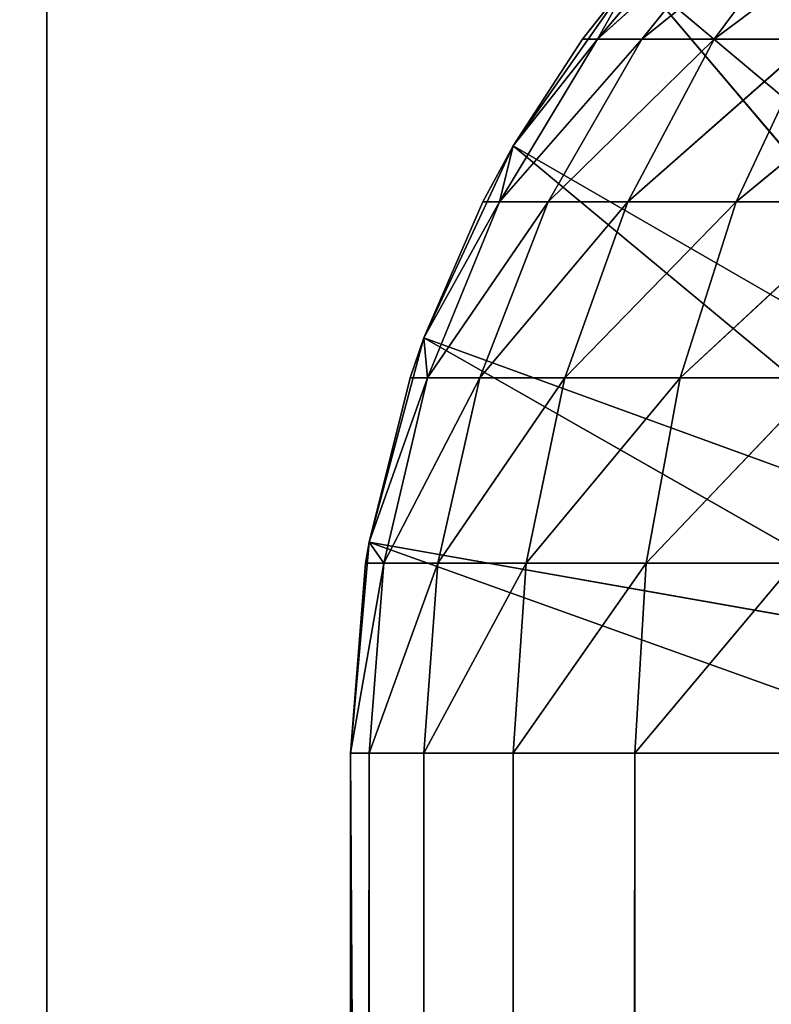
# Model space of a CAD drawing. Extents: x 0.1 to 17.7, y 0.1 to 17.7.
# Tile 270 of 656: x 0.292 to 0.416, y 17.191 to 17.353. Entities that reach past the tile are written whole.
import ezdxf

# ---------------------------------------------------------------- set-up
doc = ezdxf.new("R2010")
doc.units = 0
doc.header["$LTSCALE"] = 2.54
doc.layers.get('0').update_dxf_attribs({"color": 13, "linetype": 'CONTINUOUS'})

# ---------------------------------------------------------------- blocks, each defined once
blk = doc.blocks.new('KOSZ_NA__MIECI_Z_POKRYWK__')
at = {"color": 0}
for p, q in [((0.29676, 17.48213, 31.6), (0.29676, 0.28213, 31.6)), ((0.29676, 0.28213, 31.5), (0.29676, 17.48213, 31.5)), ((0.29676, 17.48213, 31.6), (0.29676, 0.28213, 31.6)), ((0.29676, 0.28213, 31.5), (0.29676, 17.48213, 31.5)), ((0.38742, 17.34969, 10.6719), (0.41387, 17.37355, 10.65163)), ((0.40749, 17.37355, 10.67544), (0.38742, 17.34969, 10.6719)), ((0.40749, 17.37355, 10.67544), (0.38742, 17.34969, 10.6719)), ((0.38742, 17.34969, 10.6719), (0.41387, 17.37355, 10.65163)), ((0.41387, 17.37355, 10.65163), (0.39472, 17.34969, 10.64466)), ((0.41387, 17.37355, 10.65163), (0.39472, 17.34969, 10.64466)), ((0.42429, 17.37355, 10.62929), (0.39472, 17.34969, 10.64466)), ((0.42429, 17.37355, 10.62929), (0.39472, 17.34969, 10.64466)), ((0.42429, 17.37355, 10.62929), (0.40664, 17.34969, 10.6191)), ((0.42429, 17.37355, 10.62929), (0.40664, 17.34969, 10.6191)), ((0.43843, 17.37355, 10.6091), (0.40664, 17.34969, 10.6191)), ((0.43843, 17.37355, 10.6091), (0.40664, 17.34969, 10.6191)), ((0.39356, 17.36069, 31.5), (0.37356, 17.33213, 31.5)), ((0.39356, 17.36069, 10.7), (0.37356, 17.33213, 31.5)), ((0.39356, 17.36069, 31.5), (0.37356, 17.33213, 31.5)), ((0.39356, 17.36069, 10.7), (0.37356, 17.33213, 31.5)), ((0.39356, 17.36069, 10.7), (0.38496, 17.34969, 10.7)), ((0.39356, 17.36069, 10.7), (0.38496, 17.34969, 10.7)), ((0.39356, 17.36069, 10.7), (0.38742, 17.34969, 10.6719)), ((0.39356, 17.36069, 10.7), (0.38742, 17.34969, 10.6719)), ((0.39356, 17.36069, 31.5), (0.47016, 17.29641, 31.5)), ((0.39356, 17.36069, 31.5), (0.47016, 17.29641, 31.5)), ((0.39356, 17.36069, 31.5), (0.46016, 17.28213, 31.5)), ((0.39356, 17.36069, 31.5), (0.46016, 17.28213, 31.5)), ((0.37127, 17.32293, 10.66906), (0.39472, 17.34969, 10.64466)), ((0.37127, 17.32293, 10.66906), (0.39472, 17.34969, 10.64466)), ((0.37127, 17.32293, 10.66906), (0.38742, 17.34969, 10.6719)), ((0.37127, 17.32293, 10.66906), (0.38742, 17.34969, 10.6719)), ((0.38496, 17.34969, 10.7), (0.37356, 17.33213, 31.5)), ((0.38496, 17.34969, 10.7), (0.37356, 17.33213, 31.5)), ((0.38496, 17.34969, 10.7), (0.37356, 17.33213, 10.7)), ((0.37356, 17.33213, 10.7), (0.38742, 17.34969, 10.6719)), ((0.37356, 17.33213, 10.7), (0.38742, 17.34969, 10.6719)), ((0.38496, 17.34969, 10.7), (0.37356, 17.33213, 10.7)), ((0.37931, 17.32293, 10.63905), (0.40664, 17.34969, 10.6191)), ((0.37931, 17.32293, 10.63905), (0.40664, 17.34969, 10.6191)), ((0.37931, 17.32293, 10.63905), (0.39472, 17.34969, 10.64466)), ((0.37931, 17.32293, 10.63905), (0.39472, 17.34969, 10.64466)), ((0.38496, 17.34969, 10.7), (0.38742, 17.34969, 10.6719)), ((0.38496, 17.34969, 10.7), (0.38742, 17.34969, 10.6719)), ((0.39472, 17.34969, 10.64466), (0.38742, 17.34969, 10.6719)), ((0.39472, 17.34969, 10.64466), (0.38742, 17.34969, 10.6719)), ((0.39244, 17.32293, 10.6109), (0.42282, 17.34969, 10.59599)), ((0.39244, 17.32293, 10.6109), (0.42282, 17.34969, 10.59599)), ((0.39244, 17.32293, 10.6109), (0.40664, 17.34969, 10.6191)), ((0.39244, 17.32293, 10.6109), (0.40664, 17.34969, 10.6191)), ((0.40664, 17.34969, 10.6191), (0.39472, 17.34969, 10.64466)), ((0.40664, 17.34969, 10.6191), (0.39472, 17.34969, 10.64466)), ((0.42282, 17.34969, 10.59599), (0.40664, 17.34969, 10.6191)), ((0.42282, 17.34969, 10.59599), (0.40664, 17.34969, 10.6191)), ((0.41025, 17.32293, 10.58545), (0.44276, 17.34969, 10.57605)), ((0.41025, 17.32293, 10.58545), (0.44276, 17.34969, 10.57605)), ((0.41025, 17.32293, 10.58545), (0.42282, 17.34969, 10.59599)), ((0.41025, 17.32293, 10.58545), (0.42282, 17.34969, 10.59599)), ((0.37356, 17.33213, 31.5), (0.35883, 17.30053, 31.5)), ((0.37356, 17.33213, 10.7), (0.35883, 17.30053, 31.5)), ((0.37356, 17.33213, 31.5), (0.35883, 17.30053, 31.5)), ((0.37356, 17.33213, 10.7), (0.35883, 17.30053, 31.5)), ((0.37356, 17.33213, 10.7), (0.36856, 17.32293, 10.7)), ((0.37356, 17.33213, 10.7), (0.36856, 17.32293, 10.7)), ((0.37356, 17.33213, 10.7), (0.37127, 17.32293, 10.66906)), ((0.37356, 17.33213, 10.7), (0.37127, 17.32293, 10.66906)), ((0.37356, 17.33213, 31.5), (0.46016, 17.28213, 31.5)), ((0.37356, 17.33213, 31.5), (0.46016, 17.28213, 31.5)), ((0.37356, 17.33213, 31.5), (0.4528, 17.26633, 31.5)), ((0.37356, 17.33213, 31.5), (0.4528, 17.26633, 31.5)), ((0.37356, 17.33213, 10.7), (0.37356, 17.33213, 31.5)), ((0.37356, 17.33213, 10.7), (0.37356, 17.33213, 31.5)), ((0.36856, 17.32293, 10.7), (0.35883, 17.30053, 31.5)), ((0.36856, 17.32293, 10.7), (0.35883, 17.30053, 31.5)), ((0.36856, 17.32293, 10.7), (0.35883, 17.30053, 10.7)), ((0.36856, 17.32293, 10.7), (0.35883, 17.30053, 10.7)), ((0.37127, 17.32293, 10.66906), (0.35883, 17.30053, 10.7)), ((0.37127, 17.32293, 10.66906), (0.35883, 17.30053, 10.7)), ((0.37127, 17.32293, 10.66906), (0.35944, 17.29393, 10.66697)), ((0.37127, 17.32293, 10.66906), (0.35944, 17.29393, 10.66697)), ((0.37931, 17.32293, 10.63905), (0.35944, 17.29393, 10.66697)), ((0.37931, 17.32293, 10.63905), (0.35944, 17.29393, 10.66697)), ((0.37931, 17.32293, 10.63905), (0.36802, 17.29393, 10.63494)), ((0.37931, 17.32293, 10.63905), (0.36802, 17.29393, 10.63494)), ((0.39244, 17.32293, 10.6109), (0.36802, 17.29393, 10.63494)), ((0.39244, 17.32293, 10.6109), (0.36802, 17.29393, 10.63494)), ((0.36856, 17.32293, 10.7), (0.37127, 17.32293, 10.66906)), ((0.36856, 17.32293, 10.7), (0.37127, 17.32293, 10.66906)), ((0.37931, 17.32293, 10.63905), (0.37127, 17.32293, 10.66906)), ((0.37931, 17.32293, 10.63905), (0.37127, 17.32293, 10.66906)), ((0.39244, 17.32293, 10.6109), (0.37931, 17.32293, 10.63905)), ((0.39244, 17.32293, 10.6109), (0.37931, 17.32293, 10.63905)), ((0.39244, 17.32293, 10.6109), (0.38204, 17.29393, 10.60489)), ((0.39244, 17.32293, 10.6109), (0.38204, 17.29393, 10.60489)), ((0.41025, 17.32293, 10.58545), (0.38204, 17.29393, 10.60489)), ((0.41025, 17.32293, 10.58545), (0.38204, 17.29393, 10.60489)), ((0.41025, 17.32293, 10.58545), (0.39244, 17.32293, 10.6109)), ((0.41025, 17.32293, 10.58545), (0.39244, 17.32293, 10.6109)), ((0.41025, 17.32293, 10.58545), (0.40105, 17.29393, 10.57773)), ((0.41025, 17.32293, 10.58545), (0.40105, 17.29393, 10.57773)), ((0.43222, 17.32293, 10.56349), (0.40105, 17.29393, 10.57773)), ((0.43222, 17.32293, 10.56349), (0.40105, 17.29393, 10.57773)), ((0.43222, 17.32293, 10.56349), (0.41025, 17.32293, 10.58545)), ((0.43222, 17.32293, 10.56349), (0.41025, 17.32293, 10.58545)), ((0.35883, 17.30053, 31.5), (0.3498, 17.26686, 31.5)), ((0.35883, 17.30053, 10.7), (0.3498, 17.26686, 31.5)), ((0.35883, 17.30053, 31.5), (0.3498, 17.26686, 31.5)), ((0.35883, 17.30053, 10.7), (0.3498, 17.26686, 31.5)), ((0.35883, 17.30053, 10.7), (0.35655, 17.29393, 10.7)), ((0.35883, 17.30053, 10.7), (0.35655, 17.29393, 10.7)), ((0.35883, 17.30053, 31.5), (0.4528, 17.26633, 31.5)), ((0.35883, 17.30053, 31.5), (0.4528, 17.26633, 31.5)), ((0.35883, 17.30053, 31.5), (0.44828, 17.24949, 31.5)), ((0.35883, 17.30053, 31.5), (0.44828, 17.24949, 31.5)), ((0.35883, 17.30053, 10.7), (0.35883, 17.30053, 31.5)), ((0.35883, 17.30053, 10.7), (0.35883, 17.30053, 31.5)), ((0.35883, 17.30053, 10.7), (0.35944, 17.29393, 10.66697)), ((0.35883, 17.30053, 10.7), (0.35944, 17.29393, 10.66697)), ((0.35655, 17.29393, 10.7), (0.3498, 17.26686, 31.5)), ((0.35655, 17.29393, 10.7), (0.3498, 17.26686, 31.5)), ((0.35655, 17.29393, 10.7), (0.3498, 17.26686, 10.7)), ((0.35655, 17.29393, 10.7), (0.3498, 17.26686, 10.7)), ((0.35944, 17.29393, 10.66697), (0.3498, 17.26686, 10.7)), ((0.35944, 17.29393, 10.66697), (0.3498, 17.26686, 10.7)), ((0.35944, 17.29393, 10.66697), (0.35223, 17.26342, 10.6657)), ((0.35944, 17.29393, 10.66697), (0.35223, 17.26342, 10.6657)), ((0.36802, 17.29393, 10.63494), (0.35223, 17.26342, 10.6657)), ((0.36802, 17.29393, 10.63494), (0.35223, 17.26342, 10.6657)), ((0.35655, 17.29393, 10.7), (0.35944, 17.29393, 10.66697)), ((0.35655, 17.29393, 10.7), (0.35944, 17.29393, 10.66697)), ((0.36802, 17.29393, 10.63494), (0.35944, 17.29393, 10.66697)), ((0.36802, 17.29393, 10.63494), (0.35944, 17.29393, 10.66697)), ((0.36802, 17.29393, 10.63494), (0.36114, 17.26342, 10.63244)), ((0.36802, 17.29393, 10.63494), (0.36114, 17.26342, 10.63244)), ((0.38204, 17.29393, 10.60489), (0.36114, 17.26342, 10.63244)), ((0.38204, 17.29393, 10.60489), (0.36114, 17.26342, 10.63244)), ((0.38204, 17.29393, 10.60489), (0.36802, 17.29393, 10.63494)), ((0.38204, 17.29393, 10.60489), (0.36802, 17.29393, 10.63494)), ((0.38204, 17.29393, 10.60489), (0.37569, 17.26342, 10.60123)), ((0.38204, 17.29393, 10.60489), (0.37569, 17.26342, 10.60123)), ((0.40105, 17.29393, 10.57773), (0.37569, 17.26342, 10.60123)), ((0.40105, 17.29393, 10.57773), (0.37569, 17.26342, 10.60123)), ((0.40105, 17.29393, 10.57773), (0.38204, 17.29393, 10.60489)), ((0.40105, 17.29393, 10.57773), (0.38204, 17.29393, 10.60489)), ((0.40105, 17.29393, 10.57773), (0.39544, 17.26342, 10.57303)), ((0.40105, 17.29393, 10.57773), (0.39544, 17.26342, 10.57303)), ((0.4245, 17.29393, 10.55429), (0.39544, 17.26342, 10.57303)), ((0.4245, 17.29393, 10.55429), (0.39544, 17.26342, 10.57303)), ((0.4245, 17.29393, 10.55429), (0.40105, 17.29393, 10.57773)), ((0.4245, 17.29393, 10.55429), (0.40105, 17.29393, 10.57773)), ((0.3498, 17.26686, 31.5), (0.34676, 17.23213, 31.5)), ((0.3498, 17.26686, 10.7), (0.34676, 17.23213, 31.5)), ((0.3498, 17.26686, 31.5), (0.34676, 17.23213, 31.5)), ((0.3498, 17.26686, 10.7), (0.34676, 17.23213, 31.5)), ((0.3498, 17.26686, 10.7), (0.34923, 17.26342, 10.7)), ((0.3498, 17.26686, 10.7), (0.34923, 17.26342, 10.7)), ((0.3498, 17.26686, 31.5), (0.44828, 17.24949, 31.5)), ((0.3498, 17.26686, 31.5), (0.44828, 17.24949, 31.5)), ((0.3498, 17.26686, 31.5), (0.44676, 17.23213, 31.5)), ((0.3498, 17.26686, 31.5), (0.44676, 17.23213, 31.5)), ((0.3498, 17.26686, 10.7), (0.3498, 17.26686, 31.5)), ((0.3498, 17.26686, 10.7), (0.3498, 17.26686, 31.5)), ((0.3498, 17.26686, 10.7), (0.35223, 17.26342, 10.6657)), ((0.3498, 17.26686, 10.7), (0.35223, 17.26342, 10.6657)), ((0.34923, 17.26342, 10.7), (0.34676, 17.23213, 31.5)), ((0.34923, 17.26342, 10.7), (0.34676, 17.23213, 31.5)), ((0.34923, 17.26342, 10.7), (0.34676, 17.23213, 10.7)), ((0.34923, 17.26342, 10.7), (0.34676, 17.23213, 10.7)), ((0.35223, 17.26342, 10.6657), (0.34676, 17.23213, 10.7)), ((0.35223, 17.26342, 10.6657), (0.34676, 17.23213, 10.7)), ((0.34923, 17.26342, 10.7), (0.35223, 17.26342, 10.6657)), ((0.34923, 17.26342, 10.7), (0.35223, 17.26342, 10.6657)), ((0.35223, 17.26342, 10.6657), (0.3498, 17.23213, 10.66527)), ((0.35223, 17.26342, 10.6657), (0.3498, 17.23213, 10.66527)), ((0.36114, 17.26342, 10.63244), (0.3498, 17.23213, 10.66527)), ((0.36114, 17.26342, 10.63244), (0.3498, 17.23213, 10.66527)), ((0.36114, 17.26342, 10.63244), (0.35223, 17.26342, 10.6657)), ((0.36114, 17.26342, 10.63244), (0.35223, 17.26342, 10.6657)), ((0.36114, 17.26342, 10.63244), (0.35883, 17.23213, 10.6316)), ((0.36114, 17.26342, 10.63244), (0.35883, 17.23213, 10.6316)), ((0.37569, 17.26342, 10.60123), (0.35883, 17.23213, 10.6316)), ((0.37569, 17.26342, 10.60123), (0.35883, 17.23213, 10.6316)), ((0.37569, 17.26342, 10.60123), (0.36114, 17.26342, 10.63244)), ((0.37569, 17.26342, 10.60123), (0.36114, 17.26342, 10.63244)), ((0.37569, 17.26342, 10.60123), (0.37356, 17.23213, 10.6)), ((0.37569, 17.26342, 10.60123), (0.37356, 17.23213, 10.6)), ((0.39544, 17.26342, 10.57303), (0.37356, 17.23213, 10.6)), ((0.39544, 17.26342, 10.57303), (0.37356, 17.23213, 10.6)), ((0.39544, 17.26342, 10.57303), (0.37569, 17.26342, 10.60123)), ((0.39544, 17.26342, 10.57303), (0.37569, 17.26342, 10.60123)), ((0.39544, 17.26342, 10.57303), (0.39356, 17.23213, 10.57144)), ((0.39544, 17.26342, 10.57303), (0.39356, 17.23213, 10.57144)), ((0.41979, 17.26342, 10.54868), (0.39356, 17.23213, 10.57144)), ((0.41979, 17.26342, 10.54868), (0.39356, 17.23213, 10.57144)), ((0.41979, 17.26342, 10.54868), (0.39544, 17.26342, 10.57303)), ((0.41979, 17.26342, 10.54868), (0.39544, 17.26342, 10.57303)), ((0.34676, 17.23213, 10.7), (0.34676, 0.63213, 10.7)), ((0.34676, 0.63213, 10.7), (0.34676, 17.23213, 31.5)), ((0.34676, 17.23213, 31.5), (0.34676, 17.23213, 10.7)), ((0.34676, 0.63213, 10.7), (0.34676, 17.23213, 31.5)), ((0.34676, 0.63213, 31.5), (0.34676, 17.23213, 31.5)), ((0.34676, 17.23213, 31.5), (0.44676, 17.23213, 31.5)), ((0.34676, 17.23213, 31.5), (0.44676, 17.23213, 31.5)), ((0.34676, 17.23213, 31.5), (0.44676, 0.63213, 31.5)), ((0.34676, 17.23213, 31.5), (0.44676, 0.63213, 31.5)), ((0.34676, 0.63213, 31.5), (0.34676, 17.23213, 31.5)), ((0.34676, 17.23213, 31.5), (0.34676, 17.23213, 10.7)), ((0.3498, 17.23213, 10.66527), (0.34676, 17.23213, 10.7)), ((0.34676, 0.63213, 10.7), (0.3498, 17.23213, 10.66527)), ((0.34676, 0.63213, 10.7), (0.3498, 17.23213, 10.66527)), ((0.34676, 17.23213, 10.7), (0.34676, 0.63213, 10.7)), ((0.3498, 17.23213, 10.66527), (0.34676, 17.23213, 10.7)), ((0.35883, 17.23213, 10.6316), (0.3498, 17.23213, 10.66527)), ((0.3498, 0.63213, 10.66527), (0.35883, 17.23213, 10.6316)), ((0.3498, 0.63213, 10.66527), (0.35883, 17.23213, 10.6316)), ((0.3498, 0.63213, 10.66527), (0.3498, 17.23213, 10.66527)), ((0.35883, 17.23213, 10.6316), (0.3498, 17.23213, 10.66527)), ((0.3498, 0.63213, 10.66527), (0.3498, 17.23213, 10.66527)), ((0.37356, 17.23213, 10.6), (0.35883, 17.23213, 10.6316)), ((0.35883, 0.63213, 10.6316), (0.37356, 17.23213, 10.6)), ((0.35883, 0.63213, 10.6316), (0.37356, 17.23213, 10.6)), ((0.35883, 0.63213, 10.6316), (0.35883, 17.23213, 10.6316)), ((0.37356, 17.23213, 10.6), (0.35883, 17.23213, 10.6316)), ((0.35883, 0.63213, 10.6316), (0.35883, 17.23213, 10.6316)), ((0.39356, 17.23213, 10.57144), (0.37356, 17.23213, 10.6)), ((0.37356, 0.63213, 10.6), (0.39356, 17.23213, 10.57144)), ((0.37356, 0.63213, 10.6), (0.39356, 17.23213, 10.57144)), ((0.37356, 0.63213, 10.6), (0.37356, 17.23213, 10.6)), ((0.39356, 17.23213, 10.57144), (0.37356, 17.23213, 10.6)), ((0.37356, 0.63213, 10.6), (0.37356, 17.23213, 10.6)), ((0.41821, 17.23213, 10.54679), (0.39356, 17.23213, 10.57144)), ((0.39356, 0.63213, 10.57144), (0.39356, 17.23213, 10.57144)), ((0.41821, 17.23213, 10.54679), (0.39356, 17.23213, 10.57144)), ((0.39356, 0.63213, 10.57144), (0.39356, 17.23213, 10.57144))]:
    blk.add_line(p, q, dxfattribs=at)
mesh = blk.add_polyface(dxfattribs=at)
corners = [(0.29676, 17.48213, 31.6), (0.26204, 17.48213, 31.59696), (0.29676, 0.28213, 31.6)]
mesh.append_faces([[corners[k] for k in face] for face in [(0, 1, 2)]], dxfattribs={"color": 0})
mesh = blk.add_polyface(dxfattribs=at)
corners = [(0.29676, 0.28213, 31.6), (0.26204, 17.48213, 31.59696), (0.26204, 0.28213, 31.59696)]
mesh.append_faces([[corners[k] for k in face] for face in [(0, 1, 2)]], dxfattribs={"color": 0})
mesh = blk.add_polyface(dxfattribs=at)
corners = [(0.29676, 0.28213, 31.5), (0.2794, 17.48213, 31.49848), (0.29676, 17.48213, 31.5)]
mesh.append_faces([[corners[k] for k in face] for face in [(0, 1, 2)]], dxfattribs={"color": 0})
mesh = blk.add_polyface(dxfattribs=at)
corners = [(0.29676, 0.28213, 31.5), (0.2794, 0.28213, 31.49848), (0.2794, 17.48213, 31.49848)]
mesh.append_faces([[corners[k] for k in face] for face in [(0, 1, 2)]], dxfattribs={"color": 0})
mesh = blk.add_polyface(dxfattribs=at)
corners = [(8.50284, 8.81267, 31.6), (8.49676, 8.88213, 31.6), (0.29676, 17.48213, 31.6)]
mesh.append_faces([[corners[k] for k in face] for face in [(0, 1, 2)]], dxfattribs={"color": 0})
mesh = blk.add_polyface(dxfattribs=at)
corners = [(8.50284, 8.81267, 31.6), (0.29676, 17.48213, 31.6), (0.29676, 0.28213, 31.6)]
mesh.append_faces([[corners[k] for k in face] for face in [(0, 1, 2)]], dxfattribs={"color": 0})
mesh = blk.add_polyface(dxfattribs=at)
corners = [(8.50284, 8.95159, 31.6), (0.29676, 17.48213, 31.6), (8.49676, 8.88213, 31.6)]
mesh.append_faces([[corners[k] for k in face] for face in [(0, 1, 2)]], dxfattribs={"color": 0})
mesh = blk.add_polyface(dxfattribs=at)
corners = [(8.52089, 9.01894, 31.6), (0.29676, 17.48213, 31.6), (8.50284, 8.95159, 31.6)]
mesh.append_faces([[corners[k] for k in face] for face in [(0, 1, 2)]], dxfattribs={"color": 0})
mesh = blk.add_polyface(dxfattribs=at)
corners = [(8.55035, 9.08213, 31.6), (0.29676, 17.48213, 31.6), (8.52089, 9.01894, 31.6)]
mesh.append_faces([[corners[k] for k in face] for face in [(0, 1, 2)]], dxfattribs={"color": 0})
mesh = blk.add_polyface(dxfattribs=at)
corners = [(8.59035, 9.13924, 31.6), (0.29676, 17.48213, 31.6), (8.55035, 9.08213, 31.6)]
mesh.append_faces([[corners[k] for k in face] for face in [(0, 1, 2)]], dxfattribs={"color": 0})
mesh = blk.add_polyface(dxfattribs=at)
corners = [(8.63965, 9.18855, 31.6), (0.29676, 17.48213, 31.6), (8.59035, 9.13924, 31.6)]
mesh.append_faces([[corners[k] for k in face] for face in [(0, 1, 2)]], dxfattribs={"color": 0})
mesh = blk.add_polyface(dxfattribs=at)
corners = [(8.69676, 9.22854, 31.6), (0.29676, 17.48213, 31.6), (8.63965, 9.18855, 31.6)]
mesh.append_faces([[corners[k] for k in face] for face in [(0, 1, 2)]], dxfattribs={"color": 0})
mesh = blk.add_polyface(dxfattribs=at)
corners = [(8.75996, 9.25801, 31.6), (0.29676, 17.48213, 31.6), (8.69676, 9.22854, 31.6)]
mesh.append_faces([[corners[k] for k in face] for face in [(0, 1, 2)]], dxfattribs={"color": 0})
mesh = blk.add_polyface(dxfattribs=at)
corners = [(8.82731, 9.27605, 31.6), (0.29676, 17.48213, 31.6), (8.75996, 9.25801, 31.6)]
mesh.append_faces([[corners[k] for k in face] for face in [(0, 1, 2)]], dxfattribs={"color": 0})
mesh = blk.add_polyface(dxfattribs=at)
corners = [(17.49677, 17.48213, 31.6), (0.29676, 17.48213, 31.6), (8.82731, 9.27605, 31.6)]
mesh.append_faces([[corners[k] for k in face] for face in [(0, 1, 2)]], dxfattribs={"color": 0})
mesh = blk.add_polyface(dxfattribs=at)
corners = [(17.49677, 0.28213, 31.5), (0.29676, 0.28213, 31.5), (0.29676, 17.48213, 31.5)]
mesh.append_faces([[corners[k] for k in face] for face in [(0, 1, 2)]], dxfattribs={"color": 0})
mesh = blk.add_polyface(dxfattribs=at)
corners = [(17.49677, 0.28213, 31.5), (0.29676, 17.48213, 31.5), (17.49677, 17.48213, 31.5)]
mesh.append_faces([[corners[k] for k in face] for face in [(0, 1, 2)]], dxfattribs={"color": 0})
mesh = blk.add_polyface(dxfattribs=at)
corners = [(0.47016, 17.29641, 31.5), (0.41821, 17.38534, 31.5), (0.39356, 17.36069, 31.5)]
mesh.append_faces([[corners[k] for k in face] for face in [(0, 1, 2)]], dxfattribs={"color": 0})
mesh = blk.add_polyface(dxfattribs=at)
corners = [(0.41387, 17.37355, 10.65163), (0.39472, 17.34969, 10.64466), (0.38742, 17.34969, 10.6719)]
mesh.append_faces([[corners[k] for k in face] for face in [(0, 1, 2)]], dxfattribs={"color": 0})
mesh = blk.add_polyface(dxfattribs=at)
corners = [(0.40749, 17.37355, 10.67544), (0.38742, 17.34969, 10.6719), (0.39356, 17.36069, 10.7)]
mesh.append_faces([[corners[k] for k in face] for face in [(0, 1, 2)]], dxfattribs={"color": 0})
mesh = blk.add_polyface(dxfattribs=at)
corners = [(0.41387, 17.37355, 10.65163), (0.38742, 17.34969, 10.6719), (0.40749, 17.37355, 10.67544)]
mesh.append_faces([[corners[k] for k in face] for face in [(0, 1, 2)]], dxfattribs={"color": 0})
mesh = blk.add_polyface(dxfattribs=at)
corners = [(0.42429, 17.37355, 10.62929), (0.39472, 17.34969, 10.64466), (0.41387, 17.37355, 10.65163)]
mesh.append_faces([[corners[k] for k in face] for face in [(0, 1, 2)]], dxfattribs={"color": 0})
mesh = blk.add_polyface(dxfattribs=at)
corners = [(0.42429, 17.37355, 10.62929), (0.40664, 17.34969, 10.6191), (0.39472, 17.34969, 10.64466)]
mesh.append_faces([[corners[k] for k in face] for face in [(0, 1, 2)]], dxfattribs={"color": 0})
mesh = blk.add_polyface(dxfattribs=at)
corners = [(0.42429, 17.37355, 10.62929), (0.43843, 17.37355, 10.6091), (0.40664, 17.34969, 10.6191)]
mesh.append_faces([[corners[k] for k in face] for face in [(0, 1, 2)]], dxfattribs={"color": 0})
mesh = blk.add_polyface(dxfattribs=at)
corners = [(0.40664, 17.34969, 10.6191), (0.43843, 17.37355, 10.6091), (0.42282, 17.34969, 10.59599)]
mesh.append_faces([[corners[k] for k in face] for face in [(0, 1, 2)]], dxfattribs={"color": 0})
mesh = blk.add_polyface(dxfattribs=at)
corners = [(0.46016, 17.28213, 31.5), (0.39356, 17.36069, 31.5), (0.37356, 17.33213, 31.5)]
mesh.append_faces([[corners[k] for k in face] for face in [(0, 1, 2)]], dxfattribs={"color": 0})
mesh = blk.add_polyface(dxfattribs=at)
corners = [(0.39356, 17.36069, 10.7), (0.37356, 17.33213, 31.5), (0.39356, 17.36069, 31.5)]
mesh.append_faces([[corners[k] for k in face] for face in [(0, 1, 2)]], dxfattribs={"color": 0})
mesh = blk.add_polyface(dxfattribs=at)
corners = [(0.39356, 17.36069, 10.7), (0.38496, 17.34969, 10.7), (0.37356, 17.33213, 31.5)]
mesh.append_faces([[corners[k] for k in face] for face in [(0, 1, 2)]], dxfattribs={"color": 0})
mesh = blk.add_polyface(dxfattribs=at)
corners = [(0.39356, 17.36069, 10.7), (0.38742, 17.34969, 10.6719), (0.38496, 17.34969, 10.7)]
mesh.append_faces([[corners[k] for k in face] for face in [(0, 1, 2)]], dxfattribs={"color": 0})
mesh = blk.add_polyface(dxfattribs=at)
corners = [(0.47016, 17.29641, 31.5), (0.39356, 17.36069, 31.5), (0.46016, 17.28213, 31.5)]
mesh.append_faces([[corners[k] for k in face] for face in [(0, 1, 2)]], dxfattribs={"color": 0})
mesh = blk.add_polyface(dxfattribs=at)
corners = [(0.39472, 17.34969, 10.64466), (0.37931, 17.32293, 10.63905), (0.37127, 17.32293, 10.66906)]
mesh.append_faces([[corners[k] for k in face] for face in [(0, 1, 2)]], dxfattribs={"color": 0})
mesh = blk.add_polyface(dxfattribs=at)
corners = [(0.39472, 17.34969, 10.64466), (0.37127, 17.32293, 10.66906), (0.38742, 17.34969, 10.6719)]
mesh.append_faces([[corners[k] for k in face] for face in [(0, 1, 2)]], dxfattribs={"color": 0})
mesh = blk.add_polyface(dxfattribs=at)
corners = [(0.38742, 17.34969, 10.6719), (0.37127, 17.32293, 10.66906), (0.37356, 17.33213, 10.7)]
mesh.append_faces([[corners[k] for k in face] for face in [(0, 1, 2)]], dxfattribs={"color": 0})
mesh = blk.add_polyface(dxfattribs=at)
corners = [(0.38496, 17.34969, 10.7), (0.37356, 17.33213, 10.7), (0.37356, 17.33213, 31.5)]
mesh.append_faces([[corners[k] for k in face] for face in [(0, 1, 2)]], dxfattribs={"color": 0})
mesh = blk.add_polyface(dxfattribs=at)
corners = [(0.38742, 17.34969, 10.6719), (0.37356, 17.33213, 10.7), (0.38496, 17.34969, 10.7)]
mesh.append_faces([[corners[k] for k in face] for face in [(0, 1, 2)]], dxfattribs={"color": 0})
mesh = blk.add_polyface(dxfattribs=at)
corners = [(0.40664, 17.34969, 10.6191), (0.39244, 17.32293, 10.6109), (0.37931, 17.32293, 10.63905)]
mesh.append_faces([[corners[k] for k in face] for face in [(0, 1, 2)]], dxfattribs={"color": 0})
mesh = blk.add_polyface(dxfattribs=at)
corners = [(0.40664, 17.34969, 10.6191), (0.37931, 17.32293, 10.63905), (0.39472, 17.34969, 10.64466)]
mesh.append_faces([[corners[k] for k in face] for face in [(0, 1, 2)]], dxfattribs={"color": 0})
mesh = blk.add_polyface(dxfattribs=at)
corners = [(0.42282, 17.34969, 10.59599), (0.41025, 17.32293, 10.58545), (0.39244, 17.32293, 10.6109)]
mesh.append_faces([[corners[k] for k in face] for face in [(0, 1, 2)]], dxfattribs={"color": 0})
mesh = blk.add_polyface(dxfattribs=at)
corners = [(0.42282, 17.34969, 10.59599), (0.39244, 17.32293, 10.6109), (0.40664, 17.34969, 10.6191)]
mesh.append_faces([[corners[k] for k in face] for face in [(0, 1, 2)]], dxfattribs={"color": 0})
mesh = blk.add_polyface(dxfattribs=at)
corners = [(0.44276, 17.34969, 10.57605), (0.43222, 17.32293, 10.56349), (0.41025, 17.32293, 10.58545)]
mesh.append_faces([[corners[k] for k in face] for face in [(0, 1, 2)]], dxfattribs={"color": 0})
mesh = blk.add_polyface(dxfattribs=at)
corners = [(0.44276, 17.34969, 10.57605), (0.41025, 17.32293, 10.58545), (0.42282, 17.34969, 10.59599)]
mesh.append_faces([[corners[k] for k in face] for face in [(0, 1, 2)]], dxfattribs={"color": 0})
mesh = blk.add_polyface(dxfattribs=at)
corners = [(0.4528, 17.26633, 31.5), (0.37356, 17.33213, 31.5), (0.35883, 17.30053, 31.5)]
mesh.append_faces([[corners[k] for k in face] for face in [(0, 1, 2)]], dxfattribs={"color": 0})
mesh = blk.add_polyface(dxfattribs=at)
corners = [(0.37356, 17.33213, 10.7), (0.35883, 17.30053, 31.5), (0.37356, 17.33213, 31.5)]
mesh.append_faces([[corners[k] for k in face] for face in [(0, 1, 2)]], dxfattribs={"color": 0})
mesh = blk.add_polyface(dxfattribs=at)
corners = [(0.37356, 17.33213, 10.7), (0.36856, 17.32293, 10.7), (0.35883, 17.30053, 31.5)]
mesh.append_faces([[corners[k] for k in face] for face in [(0, 1, 2)]], dxfattribs={"color": 0})
mesh = blk.add_polyface(dxfattribs=at)
corners = [(0.37356, 17.33213, 10.7), (0.37127, 17.32293, 10.66906), (0.36856, 17.32293, 10.7)]
mesh.append_faces([[corners[k] for k in face] for face in [(0, 1, 2)]], dxfattribs={"color": 0})
mesh = blk.add_polyface(dxfattribs=at)
corners = [(0.46016, 17.28213, 31.5), (0.37356, 17.33213, 31.5), (0.4528, 17.26633, 31.5)]
mesh.append_faces([[corners[k] for k in face] for face in [(0, 1, 2)]], dxfattribs={"color": 0})
mesh = blk.add_polyface(dxfattribs=at)
corners = [(0.36856, 17.32293, 10.7), (0.35883, 17.30053, 10.7), (0.35883, 17.30053, 31.5)]
mesh.append_faces([[corners[k] for k in face] for face in [(0, 1, 2)]], dxfattribs={"color": 0})
mesh = blk.add_polyface(dxfattribs=at)
corners = [(0.37127, 17.32293, 10.66906), (0.35883, 17.30053, 10.7), (0.36856, 17.32293, 10.7)]
mesh.append_faces([[corners[k] for k in face] for face in [(0, 1, 2)]], dxfattribs={"color": 0})
mesh = blk.add_polyface(dxfattribs=at)
corners = [(0.37127, 17.32293, 10.66906), (0.35944, 17.29393, 10.66697), (0.35883, 17.30053, 10.7)]
mesh.append_faces([[corners[k] for k in face] for face in [(0, 1, 2)]], dxfattribs={"color": 0})
mesh = blk.add_polyface(dxfattribs=at)
corners = [(0.37931, 17.32293, 10.63905), (0.35944, 17.29393, 10.66697), (0.37127, 17.32293, 10.66906)]
mesh.append_faces([[corners[k] for k in face] for face in [(0, 1, 2)]], dxfattribs={"color": 0})
mesh = blk.add_polyface(dxfattribs=at)
corners = [(0.37931, 17.32293, 10.63905), (0.36802, 17.29393, 10.63494), (0.35944, 17.29393, 10.66697)]
mesh.append_faces([[corners[k] for k in face] for face in [(0, 1, 2)]], dxfattribs={"color": 0})
mesh = blk.add_polyface(dxfattribs=at)
corners = [(0.39244, 17.32293, 10.6109), (0.36802, 17.29393, 10.63494), (0.37931, 17.32293, 10.63905)]
mesh.append_faces([[corners[k] for k in face] for face in [(0, 1, 2)]], dxfattribs={"color": 0})
mesh = blk.add_polyface(dxfattribs=at)
corners = [(0.39244, 17.32293, 10.6109), (0.38204, 17.29393, 10.60489), (0.36802, 17.29393, 10.63494)]
mesh.append_faces([[corners[k] for k in face] for face in [(0, 1, 2)]], dxfattribs={"color": 0})
mesh = blk.add_polyface(dxfattribs=at)
corners = [(0.41025, 17.32293, 10.58545), (0.38204, 17.29393, 10.60489), (0.39244, 17.32293, 10.6109)]
mesh.append_faces([[corners[k] for k in face] for face in [(0, 1, 2)]], dxfattribs={"color": 0})
mesh = blk.add_polyface(dxfattribs=at)
corners = [(0.41025, 17.32293, 10.58545), (0.40105, 17.29393, 10.57773), (0.38204, 17.29393, 10.60489)]
mesh.append_faces([[corners[k] for k in face] for face in [(0, 1, 2)]], dxfattribs={"color": 0})
mesh = blk.add_polyface(dxfattribs=at)
corners = [(0.43222, 17.32293, 10.56349), (0.40105, 17.29393, 10.57773), (0.41025, 17.32293, 10.58545)]
mesh.append_faces([[corners[k] for k in face] for face in [(0, 1, 2)]], dxfattribs={"color": 0})
mesh = blk.add_polyface(dxfattribs=at)
corners = [(0.43222, 17.32293, 10.56349), (0.4245, 17.29393, 10.55429), (0.40105, 17.29393, 10.57773)]
mesh.append_faces([[corners[k] for k in face] for face in [(0, 1, 2)]], dxfattribs={"color": 0})
mesh = blk.add_polyface(dxfattribs=at)
corners = [(0.44828, 17.24949, 31.5), (0.35883, 17.30053, 31.5), (0.3498, 17.26686, 31.5)]
mesh.append_faces([[corners[k] for k in face] for face in [(0, 1, 2)]], dxfattribs={"color": 0})
mesh = blk.add_polyface(dxfattribs=at)
corners = [(0.35883, 17.30053, 10.7), (0.3498, 17.26686, 31.5), (0.35883, 17.30053, 31.5)]
mesh.append_faces([[corners[k] for k in face] for face in [(0, 1, 2)]], dxfattribs={"color": 0})
mesh = blk.add_polyface(dxfattribs=at)
corners = [(0.35883, 17.30053, 10.7), (0.35655, 17.29393, 10.7), (0.3498, 17.26686, 31.5)]
mesh.append_faces([[corners[k] for k in face] for face in [(0, 1, 2)]], dxfattribs={"color": 0})
mesh = blk.add_polyface(dxfattribs=at)
corners = [(0.35883, 17.30053, 10.7), (0.35944, 17.29393, 10.66697), (0.35655, 17.29393, 10.7)]
mesh.append_faces([[corners[k] for k in face] for face in [(0, 1, 2)]], dxfattribs={"color": 0})
mesh = blk.add_polyface(dxfattribs=at)
corners = [(0.4528, 17.26633, 31.5), (0.35883, 17.30053, 31.5), (0.44828, 17.24949, 31.5)]
mesh.append_faces([[corners[k] for k in face] for face in [(0, 1, 2)]], dxfattribs={"color": 0})
mesh = blk.add_polyface(dxfattribs=at)
corners = [(0.35655, 17.29393, 10.7), (0.3498, 17.26686, 10.7), (0.3498, 17.26686, 31.5)]
mesh.append_faces([[corners[k] for k in face] for face in [(0, 1, 2)]], dxfattribs={"color": 0})
mesh = blk.add_polyface(dxfattribs=at)
corners = [(0.35944, 17.29393, 10.66697), (0.3498, 17.26686, 10.7), (0.35655, 17.29393, 10.7)]
mesh.append_faces([[corners[k] for k in face] for face in [(0, 1, 2)]], dxfattribs={"color": 0})
mesh = blk.add_polyface(dxfattribs=at)
corners = [(0.35944, 17.29393, 10.66697), (0.35223, 17.26342, 10.6657), (0.3498, 17.26686, 10.7)]
mesh.append_faces([[corners[k] for k in face] for face in [(0, 1, 2)]], dxfattribs={"color": 0})
mesh = blk.add_polyface(dxfattribs=at)
corners = [(0.36802, 17.29393, 10.63494), (0.35223, 17.26342, 10.6657), (0.35944, 17.29393, 10.66697)]
mesh.append_faces([[corners[k] for k in face] for face in [(0, 1, 2)]], dxfattribs={"color": 0})
mesh = blk.add_polyface(dxfattribs=at)
corners = [(0.36802, 17.29393, 10.63494), (0.36114, 17.26342, 10.63244), (0.35223, 17.26342, 10.6657)]
mesh.append_faces([[corners[k] for k in face] for face in [(0, 1, 2)]], dxfattribs={"color": 0})
mesh = blk.add_polyface(dxfattribs=at)
corners = [(0.38204, 17.29393, 10.60489), (0.36114, 17.26342, 10.63244), (0.36802, 17.29393, 10.63494)]
mesh.append_faces([[corners[k] for k in face] for face in [(0, 1, 2)]], dxfattribs={"color": 0})
mesh = blk.add_polyface(dxfattribs=at)
corners = [(0.38204, 17.29393, 10.60489), (0.37569, 17.26342, 10.60123), (0.36114, 17.26342, 10.63244)]
mesh.append_faces([[corners[k] for k in face] for face in [(0, 1, 2)]], dxfattribs={"color": 0})
mesh = blk.add_polyface(dxfattribs=at)
corners = [(0.40105, 17.29393, 10.57773), (0.37569, 17.26342, 10.60123), (0.38204, 17.29393, 10.60489)]
mesh.append_faces([[corners[k] for k in face] for face in [(0, 1, 2)]], dxfattribs={"color": 0})
mesh = blk.add_polyface(dxfattribs=at)
corners = [(0.40105, 17.29393, 10.57773), (0.39544, 17.26342, 10.57303), (0.37569, 17.26342, 10.60123)]
mesh.append_faces([[corners[k] for k in face] for face in [(0, 1, 2)]], dxfattribs={"color": 0})
mesh = blk.add_polyface(dxfattribs=at)
corners = [(0.4245, 17.29393, 10.55429), (0.39544, 17.26342, 10.57303), (0.40105, 17.29393, 10.57773)]
mesh.append_faces([[corners[k] for k in face] for face in [(0, 1, 2)]], dxfattribs={"color": 0})
mesh = blk.add_polyface(dxfattribs=at)
corners = [(0.4245, 17.29393, 10.55429), (0.41979, 17.26342, 10.54868), (0.39544, 17.26342, 10.57303)]
mesh.append_faces([[corners[k] for k in face] for face in [(0, 1, 2)]], dxfattribs={"color": 0})
mesh = blk.add_polyface(dxfattribs=at)
corners = [(0.44676, 17.23213, 31.5), (0.3498, 17.26686, 31.5), (0.34676, 17.23213, 31.5)]
mesh.append_faces([[corners[k] for k in face] for face in [(0, 1, 2)]], dxfattribs={"color": 0})
mesh = blk.add_polyface(dxfattribs=at)
corners = [(0.3498, 17.26686, 10.7), (0.34676, 17.23213, 31.5), (0.3498, 17.26686, 31.5)]
mesh.append_faces([[corners[k] for k in face] for face in [(0, 1, 2)]], dxfattribs={"color": 0})
mesh = blk.add_polyface(dxfattribs=at)
corners = [(0.3498, 17.26686, 10.7), (0.34923, 17.26342, 10.7), (0.34676, 17.23213, 31.5)]
mesh.append_faces([[corners[k] for k in face] for face in [(0, 1, 2)]], dxfattribs={"color": 0})
mesh = blk.add_polyface(dxfattribs=at)
corners = [(0.3498, 17.26686, 10.7), (0.35223, 17.26342, 10.6657), (0.34923, 17.26342, 10.7)]
mesh.append_faces([[corners[k] for k in face] for face in [(0, 1, 2)]], dxfattribs={"color": 0})
mesh = blk.add_polyface(dxfattribs=at)
corners = [(0.44828, 17.24949, 31.5), (0.3498, 17.26686, 31.5), (0.44676, 17.23213, 31.5)]
mesh.append_faces([[corners[k] for k in face] for face in [(0, 1, 2)]], dxfattribs={"color": 0})
mesh = blk.add_polyface(dxfattribs=at)
corners = [(0.34923, 17.26342, 10.7), (0.34676, 17.23213, 10.7), (0.34676, 17.23213, 31.5)]
mesh.append_faces([[corners[k] for k in face] for face in [(0, 1, 2)]], dxfattribs={"color": 0})
mesh = blk.add_polyface(dxfattribs=at)
corners = [(0.35223, 17.26342, 10.6657), (0.34676, 17.23213, 10.7), (0.34923, 17.26342, 10.7)]
mesh.append_faces([[corners[k] for k in face] for face in [(0, 1, 2)]], dxfattribs={"color": 0})
mesh = blk.add_polyface(dxfattribs=at)
corners = [(0.35223, 17.26342, 10.6657), (0.3498, 17.23213, 10.66527), (0.34676, 17.23213, 10.7)]
mesh.append_faces([[corners[k] for k in face] for face in [(0, 1, 2)]], dxfattribs={"color": 0})
mesh = blk.add_polyface(dxfattribs=at)
corners = [(0.36114, 17.26342, 10.63244), (0.3498, 17.23213, 10.66527), (0.35223, 17.26342, 10.6657)]
mesh.append_faces([[corners[k] for k in face] for face in [(0, 1, 2)]], dxfattribs={"color": 0})
mesh = blk.add_polyface(dxfattribs=at)
corners = [(0.36114, 17.26342, 10.63244), (0.35883, 17.23213, 10.6316), (0.3498, 17.23213, 10.66527)]
mesh.append_faces([[corners[k] for k in face] for face in [(0, 1, 2)]], dxfattribs={"color": 0})
mesh = blk.add_polyface(dxfattribs=at)
corners = [(0.37569, 17.26342, 10.60123), (0.35883, 17.23213, 10.6316), (0.36114, 17.26342, 10.63244)]
mesh.append_faces([[corners[k] for k in face] for face in [(0, 1, 2)]], dxfattribs={"color": 0})
mesh = blk.add_polyface(dxfattribs=at)
corners = [(0.37569, 17.26342, 10.60123), (0.37356, 17.23213, 10.6), (0.35883, 17.23213, 10.6316)]
mesh.append_faces([[corners[k] for k in face] for face in [(0, 1, 2)]], dxfattribs={"color": 0})
mesh = blk.add_polyface(dxfattribs=at)
corners = [(0.39544, 17.26342, 10.57303), (0.37356, 17.23213, 10.6), (0.37569, 17.26342, 10.60123)]
mesh.append_faces([[corners[k] for k in face] for face in [(0, 1, 2)]], dxfattribs={"color": 0})
mesh = blk.add_polyface(dxfattribs=at)
corners = [(0.39544, 17.26342, 10.57303), (0.39356, 17.23213, 10.57144), (0.37356, 17.23213, 10.6)]
mesh.append_faces([[corners[k] for k in face] for face in [(0, 1, 2)]], dxfattribs={"color": 0})
mesh = blk.add_polyface(dxfattribs=at)
corners = [(0.41979, 17.26342, 10.54868), (0.39356, 17.23213, 10.57144), (0.39544, 17.26342, 10.57303)]
mesh.append_faces([[corners[k] for k in face] for face in [(0, 1, 2)]], dxfattribs={"color": 0})
mesh = blk.add_polyface(dxfattribs=at)
corners = [(0.41979, 17.26342, 10.54868), (0.41821, 17.23213, 10.54679), (0.39356, 17.23213, 10.57144)]
mesh.append_faces([[corners[k] for k in face] for face in [(0, 1, 2)]], dxfattribs={"color": 0})
mesh = blk.add_polyface(dxfattribs=at)
corners = [(0.34676, 17.23213, 10.7), (0.34676, 0.63213, 10.7), (0.34676, 17.23213, 31.5)]
mesh.append_faces([[corners[k] for k in face] for face in [(0, 1, 2)]], dxfattribs={"color": 0})
mesh = blk.add_polyface(dxfattribs=at)
corners = [(0.34676, 17.23213, 31.5), (0.34676, 0.63213, 10.7), (0.34676, 0.63213, 31.5)]
mesh.append_faces([[corners[k] for k in face] for face in [(0, 1, 2)]], dxfattribs={"color": 0})
mesh = blk.add_polyface(dxfattribs=at)
corners = [(0.44676, 17.23213, 31.5), (0.34676, 17.23213, 31.5), (0.44676, 0.63213, 31.5)]
mesh.append_faces([[corners[k] for k in face] for face in [(0, 1, 2)]], dxfattribs={"color": 0})
mesh = blk.add_polyface(dxfattribs=at)
corners = [(0.44676, 0.63213, 31.5), (0.34676, 17.23213, 31.5), (0.34676, 0.63213, 31.5)]
mesh.append_faces([[corners[k] for k in face] for face in [(0, 1, 2)]], dxfattribs={"color": 0})
mesh = blk.add_polyface(dxfattribs=at)
corners = [(0.3498, 17.23213, 10.66527), (0.3498, 0.63213, 10.66527), (0.34676, 0.63213, 10.7)]
mesh.append_faces([[corners[k] for k in face] for face in [(0, 1, 2)]], dxfattribs={"color": 0})
mesh = blk.add_polyface(dxfattribs=at)
corners = [(0.3498, 17.23213, 10.66527), (0.34676, 0.63213, 10.7), (0.34676, 17.23213, 10.7)]
mesh.append_faces([[corners[k] for k in face] for face in [(0, 1, 2)]], dxfattribs={"color": 0})
mesh = blk.add_polyface(dxfattribs=at)
corners = [(0.35883, 17.23213, 10.6316), (0.35883, 0.63213, 10.6316), (0.3498, 0.63213, 10.66527)]
mesh.append_faces([[corners[k] for k in face] for face in [(0, 1, 2)]], dxfattribs={"color": 0})
mesh = blk.add_polyface(dxfattribs=at)
corners = [(0.35883, 17.23213, 10.6316), (0.3498, 0.63213, 10.66527), (0.3498, 17.23213, 10.66527)]
mesh.append_faces([[corners[k] for k in face] for face in [(0, 1, 2)]], dxfattribs={"color": 0})
mesh = blk.add_polyface(dxfattribs=at)
corners = [(0.37356, 17.23213, 10.6), (0.37356, 0.63213, 10.6), (0.35883, 0.63213, 10.6316)]
mesh.append_faces([[corners[k] for k in face] for face in [(0, 1, 2)]], dxfattribs={"color": 0})
mesh = blk.add_polyface(dxfattribs=at)
corners = [(0.37356, 17.23213, 10.6), (0.35883, 0.63213, 10.6316), (0.35883, 17.23213, 10.6316)]
mesh.append_faces([[corners[k] for k in face] for face in [(0, 1, 2)]], dxfattribs={"color": 0})
mesh = blk.add_polyface(dxfattribs=at)
corners = [(0.39356, 17.23213, 10.57144), (0.39356, 0.63213, 10.57144), (0.37356, 0.63213, 10.6)]
mesh.append_faces([[corners[k] for k in face] for face in [(0, 1, 2)]], dxfattribs={"color": 0})
mesh = blk.add_polyface(dxfattribs=at)
corners = [(0.39356, 17.23213, 10.57144), (0.37356, 0.63213, 10.6), (0.37356, 17.23213, 10.6)]
mesh.append_faces([[corners[k] for k in face] for face in [(0, 1, 2)]], dxfattribs={"color": 0})
mesh = blk.add_polyface(dxfattribs=at)
corners = [(0.41821, 0.63213, 10.54679), (0.39356, 0.63213, 10.57144), (0.41821, 17.23213, 10.54679)]
mesh.append_faces([[corners[k] for k in face] for face in [(0, 1, 2)]], dxfattribs={"color": 0})
mesh = blk.add_polyface(dxfattribs=at)
corners = [(0.41821, 17.23213, 10.54679), (0.39356, 0.63213, 10.57144), (0.39356, 17.23213, 10.57144)]
mesh.append_faces([[corners[k] for k in face] for face in [(0, 1, 2)]], dxfattribs={"color": 0})

msp = doc.modelspace()

# ---------------------------------------------------------------- block references
at = {"color": 0}
msp.add_blockref('KOSZ_NA__MIECI_Z_POKRYWK__', (0, 0), dxfattribs=at)

doc.saveas('drawing.dxf')
